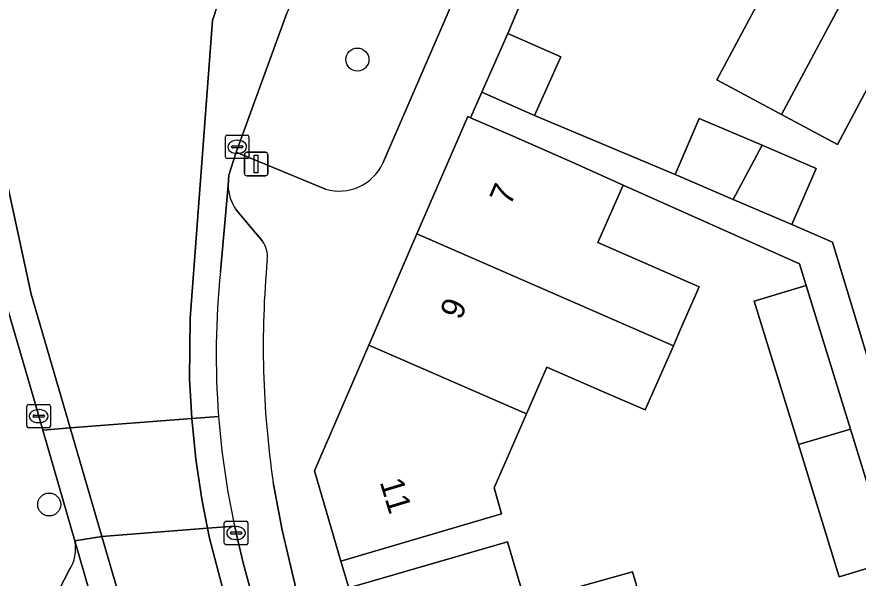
# Model space of a CAD drawing. Extents: x 159262 to 160143, y 383399 to 384319.
# Drawn here: x 159609.67 to 159645.45, y 384029.13 to 384053.02 of the extents above; entities that cross this region are included whole.
import ezdxf

# ---------------------------------------------------------------- set-up
doc = ezdxf.new("R2010")
doc.units = 0
for name, color, linetype in [('IMGEO_Boom', 7, 'Continuous'), ('IMGEO_Erf', 7, 'Continuous'), ('IMGEO_Groenvoorziening', 7, 'Continuous'), ('IMGEO_Kolk', 7, 'Continuous'), ('IMGEO_Lichtmast', 7, 'Continuous'), ('IMGEO_Pand', 7, 'Continuous'), ('IMGEO_Pand_nummerreeks', 7, 'Continuous'), ('IMGEO_Parkeervlak_open', 7, 'Continuous'), ('IMGEO_Rijbaan_lokaal_gesloten', 7, 'Continuous'), ('IMGEO_Rijbaan_lokaal_open', 7, 'Continuous'), ('IMGEO_Voetpad_open', 7, 'Continuous')]:
    doc.layers.add(name, color=color, linetype=linetype)

msp = doc.modelspace()

# ---------------------------------------------------------------- linework, layer by layer
at = {"layer": 'IMGEO_Boom'}
for centre in [(159624.157, 384051.204), (159611.048, 384032.263)]:
    msp.add_circle(centre, 0.489, dxfattribs=at)
at = {"layer": 'IMGEO_Erf'}
for points in [[(159646.792, 384051.742), (159644.574, 384047.595), (159642.195, 384048.868), (159639.44, 384050.341), (159641.655, 384054.481), (159639.306, 384055.738), (159636.582, 384057.195), (159635.533, 384055.237), (159634.558, 384055.745), (159632.448, 384056.843), (159630.558, 384052.318), (159632.804, 384051.321), (159631.695, 384048.822), (159637.669, 384046.312), (159638.697, 384048.702), (159641.366, 384047.554), (159643.665, 384046.566), (159642.638, 384044.176), (159644.363, 384043.434), (159652.75, 384015.74)], [(159646.861, 384029.848), (159644.648, 384029.186), (159642.916, 384034.81), (159641.034, 384040.917), (159643.247, 384041.579), (159642.954, 384042.51), (159635.46, 384045.86), (159634.384, 384043.415), (159638.692, 384041.536), (159637.904, 384039.731), (159637.594, 384039.019), (159636.402, 384036.288), (159634.555, 384037.094), (159632.218, 384038.114), (159631.35, 384036.124), (159629.974, 384032.969), (159630.292, 384031.871), (159623.457, 384029.855), (159623.795, 384028.709), (159628.582, 384030.107), (159630.543, 384030.679), (159631.29, 384028.121), (159635.861, 384029.39), (159636.607, 384026.838)]]:
    msp.add_lwpolyline(points, dxfattribs=at)
at = {"layer": 'IMGEO_Groenvoorziening'}
for points in [[(159631.496, 384061.242), (159633.276, 384065.32), (159628.109, 384063.079), (159629.589, 384060.979), (159627.136, 384059.158), (159625.018, 384061.914), (159624.586, 384061.163), (159621.154, 384053.186), (159619, 384047.264), (159622.799, 384045.693)], [(159625.235, 384046.795), (159631.496, 384061.242)]]:
    msp.add_lwpolyline(points, dxfattribs=at)
msp.add_arc((159623.388, 384047.635), 2.029, 253.1318, 335.5504, dxfattribs=at)
at = {"layer": 'IMGEO_Kolk'}
for p, q in [((159618.544, 384047.065), (159618.544, 384047.917)), ((159618.619, 384047.991), (159619.471, 384047.991)), ((159619.545, 384047.917), (159619.545, 384047.065)), ((159618.803, 384047.485), (159618.803, 384047.497)), ((159619.241, 384047.448), (159618.843, 384047.448)), ((159618.846, 384047.534), (159619.244, 384047.534)), ((159619.032, 384047.771), (159619.057, 384047.771)), ((159619.287, 384047.497), (159619.287, 384047.485)), ((159619.055, 384047.211), (159619.03, 384047.211)), ((159619.471, 384046.991), (159618.619, 384046.991)), ((159610.102, 384035.6), (159610.102, 384036.452)), ((159610.177, 384036.526), (159611.029, 384036.526)), ((159611.103, 384036.452), (159611.103, 384035.6)), ((159610.361, 384036.02), (159610.361, 384036.032)), ((159610.404, 384036.069), (159610.802, 384036.069)), ((159610.59, 384036.306), (159610.615, 384036.306)), ((159610.845, 384036.032), (159610.845, 384036.02)), ((159610.799, 384035.983), (159610.401, 384035.983)), ((159610.613, 384035.746), (159610.588, 384035.746)), ((159611.029, 384035.526), (159610.177, 384035.526)), ((159618.497, 384030.623), (159618.497, 384031.475)), ((159618.572, 384031.549), (159619.424, 384031.549)), ((159619.498, 384031.475), (159619.498, 384030.623)), ((159618.756, 384031.043), (159618.756, 384031.055)), ((159619.194, 384031.006), (159618.796, 384031.006)), ((159618.799, 384031.092), (159619.197, 384031.092)), ((159618.985, 384031.329), (159619.01, 384031.329)), ((159619.24, 384031.055), (159619.24, 384031.043)), ((159619.008, 384030.769), (159618.983, 384030.769)), ((159619.424, 384030.549), (159618.572, 384030.549))]:
    msp.add_line(p, q, dxfattribs=at)
for points in [[(159618.544, 384047.065), (159618.544, 384047.917)], [(159618.619, 384047.991), (159619.471, 384047.991)], [(159619.545, 384047.917), (159619.545, 384047.065)], [(159619.471, 384046.991), (159618.619, 384046.991)], [(159610.102, 384035.6), (159610.102, 384036.452)], [(159610.177, 384036.526), (159611.029, 384036.526)], [(159611.103, 384036.452), (159611.103, 384035.6)], [(159611.029, 384035.526), (159610.177, 384035.526)], [(159618.497, 384030.623), (159618.497, 384031.475)], [(159618.572, 384031.549), (159619.424, 384031.549)], [(159619.498, 384031.475), (159619.498, 384030.623)], [(159619.424, 384030.549), (159618.572, 384030.549)]]:
    msp.add_lwpolyline(points, dxfattribs=at)
for centre, radius, start, end in [((159618.621, 384047.915), 0.0765, 91.552, 178.448), ((159618.621, 384047.915), 0.0765, 91.552, 178.448), ((159619.469, 384047.915), 0.0765, 1.552, 88.448), ((159619.469, 384047.915), 0.0765, 1.552, 88.448), ((159618.843, 384047.494), 0.0403, 85.8775, 175.7526), ((159618.84, 384047.484), 0.0366, 178.938, 274.7102), ((159619.244, 384047.491), 0.043, 264.8664, 352.4533), ((159619.248, 384047.496), 0.0386, 1.7309, 96.639), ((159618.621, 384047.067), 0.0765, 181.552, 268.448), ((159618.621, 384047.067), 0.0765, 181.552, 268.448), ((159619.469, 384047.067), 0.0765, 271.552, 358.448), ((159619.469, 384047.067), 0.0765, 271.552, 358.448), ((159610.179, 384036.45), 0.0765, 91.552, 178.448), ((159610.179, 384036.45), 0.0765, 91.552, 178.448), ((159611.027, 384036.45), 0.0765, 1.552, 88.448), ((159611.027, 384036.45), 0.0765, 1.552, 88.448), ((159610.401, 384036.029), 0.0403, 85.8775, 175.7526), ((159610.398, 384036.019), 0.0366, 178.938, 274.7102), ((159610.802, 384036.026), 0.043, 264.8664, 352.4533), ((159610.806, 384036.031), 0.0386, 1.7309, 96.639), ((159610.179, 384035.602), 0.0765, 181.552, 268.448), ((159610.179, 384035.602), 0.0765, 181.552, 268.448), ((159611.027, 384035.602), 0.0765, 271.552, 358.448), ((159611.027, 384035.602), 0.0765, 271.552, 358.448), ((159618.574, 384031.473), 0.0765, 91.552, 178.448), ((159618.574, 384031.473), 0.0765, 91.552, 178.448), ((159619.422, 384031.473), 0.0765, 1.552, 88.448), ((159619.422, 384031.473), 0.0765, 1.552, 88.448), ((159618.796, 384031.052), 0.0403, 85.8775, 175.7526), ((159618.793, 384031.042), 0.0366, 178.938, 274.7102), ((159619.197, 384031.049), 0.043, 264.8664, 352.4533), ((159619.201, 384031.054), 0.0386, 1.7309, 96.639), ((159618.574, 384030.625), 0.0765, 181.552, 268.448), ((159618.574, 384030.625), 0.0765, 181.552, 268.448), ((159619.422, 384030.625), 0.0765, 271.552, 358.448), ((159619.422, 384030.625), 0.0765, 271.552, 358.448)]:
    msp.add_arc(centre, radius, start, end, dxfattribs=at)
for centre, major_axis, ratio, start_param, end_param in [((159619.031, 384047.491), (-0.387, 0.002), 0.722429, 4.712389, 7.853982), ((159619.056, 384047.491), (-0.39, 0.002), 0.717154, 1.570796, 4.712389), ((159610.589, 384036.026), (-0.387, 0.002), 0.722429, 4.712389, 7.853982), ((159610.614, 384036.026), (-0.39, 0.002), 0.717154, 1.570796, 4.712389), ((159618.984, 384031.049), (-0.387, 0.002), 0.722429, 4.712389, 7.853982), ((159619.009, 384031.049), (-0.39, 0.002), 0.717154, 1.570796, 4.712389)]:
    msp.add_ellipse(centre, major_axis=major_axis, ratio=ratio, start_param=start_param, end_param=end_param, dxfattribs=at)
at = {"layer": 'IMGEO_Lichtmast'}
for p, q in [((159619.353, 384046.355), (159619.353, 384047.155)), ((159619.353, 384047.155), (159619.353, 384046.355)), ((159619.453, 384047.255), (159620.243, 384047.255)), ((159620.243, 384047.255), (159619.453, 384047.255)), ((159620.343, 384047.155), (159620.343, 384046.355)), ((159620.343, 384046.355), (159620.343, 384047.155)), ((159620.243, 384046.255), (159619.453, 384046.255)), ((159619.453, 384046.255), (159620.243, 384046.255))]:
    msp.add_line(p, q, dxfattribs=at)
msp.add_lwpolyline([(159619.773, 384047.13), (159619.923, 384047.13), (159619.923, 384046.38), (159619.773, 384046.38), (159619.773, 384047.13)], dxfattribs=at)
for centre, start, end in [((159619.453, 384047.155), 90, 180), ((159619.453, 384047.155), 90, 180), ((159620.243, 384047.155), 0, 90), ((159620.243, 384047.155), 360, 90), ((159619.453, 384046.355), 180, 270), ((159619.453, 384046.355), 180, 270), ((159620.243, 384046.355), 270, 0), ((159620.243, 384046.355), 270, 0)]:
    msp.add_arc(centre, 0.1, start, end, dxfattribs=at)
at = {"layer": 'IMGEO_Pand'}
for points in [[(159647.823, 384059.39), (159642.721, 384062.119), (159639.306, 384055.738), (159641.655, 384054.481), (159639.44, 384050.341), (159642.195, 384048.868)], [(159652.514, 384056.88), (159647.823, 384059.39), (159642.195, 384048.868), (159644.574, 384047.595), (159646.792, 384051.742), (159649.106, 384050.505)], [(159632.804, 384051.321), (159630.558, 384052.318), (159629.449, 384049.819), (159631.695, 384048.822)], [(159633.417, 384046.773), (159630.683, 384047.983), (159628.964, 384048.726), (159628.847, 384048.777), (159626.686, 384043.779), (159637.594, 384039.019), (159637.904, 384039.731), (159638.692, 384041.536), (159634.384, 384043.415), (159635.46, 384045.86)], [(159641.366, 384047.554), (159638.697, 384048.702), (159637.669, 384046.312), (159640.135, 384045.252)], [(159641.366, 384047.554), (159640.135, 384045.252), (159642.638, 384044.176), (159643.665, 384046.566)], [(159637.594, 384039.019), (159626.686, 384043.779), (159624.641, 384039.051), (159631.35, 384036.124), (159632.218, 384038.114), (159634.555, 384037.094), (159636.402, 384036.288)], [(159643.247, 384041.579), (159641.034, 384040.917), (159642.916, 384034.81), (159645.129, 384035.472)], [(159631.35, 384036.124), (159624.641, 384039.051), (159622.326, 384033.697), (159623.457, 384029.855), (159630.292, 384031.871), (159629.974, 384032.969)], [(159645.129, 384035.472), (159642.916, 384034.81), (159644.648, 384029.186), (159646.861, 384029.848)], [(159631.29, 384028.121), (159630.543, 384030.679), (159628.582, 384030.107), (159623.795, 384028.709), (159625.308, 384023.538), (159636.607, 384026.838), (159635.861, 384029.39)]]:
    msp.add_lwpolyline(points, close=True, dxfattribs=at)
at = {"layer": 'IMGEO_Parkeervlak_open'}
for points in [[(159618.655, 384045.844), (159618.333, 384042.184)], [(159620.124, 384043.476), (159618.996, 384044.813)], [(159631.469, 383993.769), (159629.645, 384000), (159625.336, 384014.682), (159623.371, 384021.442), (159622.1, 384026.299), (159620.95, 384031.164), (159620.576, 384033.195)], [(159618.934, 384031.339), (159618.966, 384031.194), (159618.998, 384031.049), (159619.292, 384029.772), (159621.981, 384019.881), (159627.798, 384000), (159644.044, 383944.284), (159645.276, 383940.274)], [(159620.044, 384003.715), (159618.072, 384010.257), (159616.014, 384017.294), (159612.139, 384030.718)], [(159611.904, 384029.465), (159611.257, 384028.231)]]:
    msp.add_lwpolyline(points, dxfattribs=at)
for centre, radius, start, end in [((159620.551, 384045.899), 1.897, 181.6675, 214.9355), ((159619.206, 384042.828), 1.123, 353.3014, 35.2206), ((159660.186, 384039.008), 40.034, 174.7132, 188.3493), ((159652.832, 384038.657), 34.679, 174.1623, 184.3706), ((159652.712, 384038.639), 34.558, 184.3565, 192.1953), ((159610.48, 384030.381), 1.693, 327.2657, 11.4894)]:
    msp.add_arc(centre, radius, start, end, dxfattribs=at)
at = {"layer": 'IMGEO_Rijbaan_lokaal_gesloten'}
for points in [[(159617.99, 384052.863), (159618.227, 384053.557), (159618.36, 384053.948), (159618.914, 384060.256), (159615.487, 384058.818), (159615.013, 384054.253)], [(159618.36, 384053.948), (159618.227, 384053.557), (159617.99, 384052.863), (159617.046, 384040.198), (159617.018, 384037.617), (159617.108, 384035.925), (159618.254, 384036.014)], [(159618.333, 384042.184), (159618.655, 384045.844), (159618.694, 384046.289), (159619, 384047.264), (159621.154, 384053.186)], [(159608.579, 384049.042), (159610.283, 384041.21), (159611.942, 384035.523), (159617.108, 384035.925), (159617.018, 384037.617), (159617.046, 384040.198), (159617.99, 384052.863)]]:
    msp.add_lwpolyline(points, dxfattribs=at)
for points in [[(159608.579, 384049.042), (159606.699, 384048.382), (159608.1, 384044.673), (159608.757, 384042.356), (159610.236, 384037.295), (159610.605, 384036.026), (159610.777, 384035.432), (159611.942, 384035.523), (159610.283, 384041.21)], [(159613.293, 384030.894), (159638.993, 383942.811), (159642.94, 383943.962), (159619.532, 384024.506), (159617.87, 384030.824), (159617.785, 384031.248)], [(159618.934, 384031.339), (159617.785, 384031.248), (159617.87, 384030.824), (159619.532, 384024.506), (159642.94, 383943.962), (159644.044, 383944.284), (159627.798, 384000), (159621.981, 384019.881), (159619.292, 384029.772), (159618.998, 384031.049), (159618.966, 384031.194)], [(159638.993, 383942.811), (159613.293, 384030.894), (159612.139, 384030.718), (159616.014, 384017.294), (159618.072, 384010.257), (159620.044, 384003.715), (159620.146, 384003.366), (159621.125, 384000), (159622.431, 383995.515), (159622.476, 383995.308), (159623.756, 383990.941), (159626.097, 383982.875), (159628.25, 383975.445), (159628.423, 383974.819), (159628.483, 383974.613), (159631.364, 383964.812), (159631.817, 383963.34), (159632.881, 383959.719), (159634.562, 383953.952), (159635.597, 383950.281), (159635.943, 383949.139), (159637.889, 383942.489)]]:
    msp.add_lwpolyline(points, close=True, dxfattribs=at)
msp.add_arc((159652.832, 384038.657), 34.679, 174.1623, 184.3706, dxfattribs=at)
at = {"layer": 'IMGEO_Rijbaan_lokaal_open'}
msp.add_lwpolyline([(159618.254, 384036.014), (159617.108, 384035.925), (159617.283, 384034.186), (159617.539, 384032.484), (159617.785, 384031.248), (159618.934, 384031.339)], dxfattribs=at)
for points in [[(159611.942, 384035.523), (159613.293, 384030.894), (159617.785, 384031.248), (159617.539, 384032.484), (159617.283, 384034.186), (159617.108, 384035.925)], [(159611.942, 384035.523), (159610.777, 384035.432), (159612.139, 384030.718), (159613.293, 384030.894)]]:
    msp.add_lwpolyline(points, close=True, dxfattribs=at)
msp.add_arc((159652.712, 384038.639), 34.558, 184.3565, 192.1953, dxfattribs=at)
at = {"layer": 'IMGEO_Voetpad_open'}
for points in [[(159632.196, 383999.984), (159631.339, 384002.913), (159629.826, 384008.088), (159628.337, 384013.18), (159626.835, 384018.313), (159625.308, 384023.538), (159623.795, 384028.709), (159623.457, 384029.855), (159622.326, 384033.697), (159624.641, 384039.051), (159626.686, 384043.779), (159628.847, 384048.777), (159628.964, 384048.726), (159629.449, 384049.819), (159630.558, 384052.318), (159632.448, 384056.843), (159633.432, 384059.119), (159633.331, 384059.163), (159636.13, 384065.645), (159633.996, 384066.968), (159633.276, 384065.32), (159631.496, 384061.242), (159625.235, 384046.795)], [(159612.139, 384030.718), (159610.777, 384035.432), (159610.605, 384036.026), (159610.236, 384037.295), (159608.757, 384042.356), (159608.1, 384044.673), (159606.699, 384048.382), (159604.366, 384054.556)], [(159664.966, 383998.457), (159656.587, 384003.071), (159656.009, 384004.978), (159652.75, 384015.74), (159644.363, 384043.434), (159642.638, 384044.176), (159640.135, 384045.252), (159637.669, 384046.312), (159631.695, 384048.822), (159629.449, 384049.819), (159628.964, 384048.726), (159630.683, 384047.983), (159633.417, 384046.773), (159635.46, 384045.86), (159642.954, 384042.51), (159643.247, 384041.579), (159645.129, 384035.472), (159646.861, 384029.848), (159654.699, 384004.43), (159639.69, 383999.714)], [(159622.799, 384045.693), (159619, 384047.264), (159618.694, 384046.289), (159618.655, 384045.844)], [(159618.996, 384044.813), (159620.124, 384043.476)], [(159620.576, 384033.195), (159620.95, 384031.164), (159622.1, 384026.299), (159623.371, 384021.442), (159625.336, 384014.682), (159629.645, 384000), (159631.469, 383993.769), (159632.869, 383989.028), (159640.731, 383962.027), (159642.118, 383957.174), (159642.159, 383957.031), (159645.336, 383946.19), (159646.227, 383943.421), (159648.461, 383944.219), (159647.645, 383947.021), (159645.78, 383953.455), (159639.773, 383974.038)], [(159611.257, 384028.231), (159611.904, 384029.465)]]:
    msp.add_lwpolyline(points, dxfattribs=at)
for centre, radius, start, end in [((159623.388, 384047.635), 2.029, 253.1318, 335.5504), ((159620.551, 384045.899), 1.897, 181.6675, 214.9355), ((159619.206, 384042.828), 1.123, 353.3014, 35.2206), ((159660.186, 384039.008), 40.034, 174.7132, 188.3493), ((159610.48, 384030.381), 1.693, 327.2657, 11.4894)]:
    msp.add_arc(centre, radius, start, end, dxfattribs=at)

# ---------------------------------------------------------------- texts
at = {"layer": 'IMGEO_Pand_nummerreeks'}
for s, rotation, p in [('7', 66.5605, (159630.66, 384044.946)), ('9', 66.5605, (159628.548, 384040.076)), ('11', 286.8505, (159625.101, 384033.223))]:
    msp.add_text(s, height=1, rotation=rotation, dxfattribs=at).set_placement(p)

doc.saveas('drawing.dxf')
